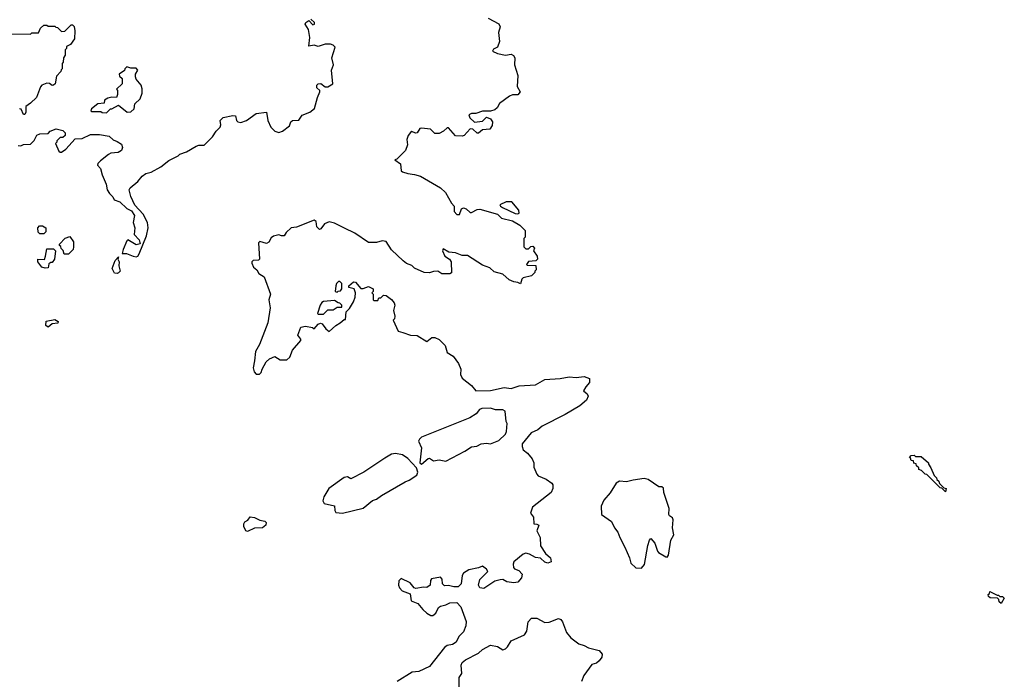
# Model space of a CAD drawing. Extents: x 2106670 to 2323771, y 35271 to 224896.
# Tile 410 of 419: x 2301086 to 2308338, y 175434 to 180297. Entities that reach past the tile are written whole.
import ezdxf

# ---------------------------------------------------------------- set-up
doc = ezdxf.new("R2010")
doc.units = 0

msp = doc.modelspace()

# ---------------------------------------------------------------- linework, layer by layer
at = {"layer": '0CON20XD'}
for points in [[(2301075, 179370), (2301095, 179367.5), (2301115, 179377.5), (2301165, 179380), (2301193, 179407), (2301213.6, 179446.4), (2301235, 179457.5), (2301295, 179460), (2301310, 179475), (2301355, 179492.5), (2301405, 179480), (2301420, 179465), (2301420, 179445), (2301405, 179430), (2301385, 179430), (2301360, 179405), (2301360, 179395), (2301350, 179385), (2301375, 179330), (2301385, 179322.5), (2301395, 179322.5), (2301425, 179342.5), (2301495, 179420), (2301547, 179423), (2301608.3, 179451.7), (2301675, 179452.5), (2301745, 179440), (2301775, 179412.5), (2301805, 179401.2), (2301835, 179380), (2301842.5, 179355), (2301836.4, 179333.6), (2301811.7, 179318.3), (2301757, 179313), (2301740, 179305), (2301681.7, 179258.3), (2301661.7, 179238.3), (2301660, 179225), (2301681.7, 179201.7), (2301692.5, 179155), (2301723.3, 179085), (2301730.8, 179045), (2301746.6, 179016.6), (2301771.7, 178991.7), (2301781.7, 178971.7), (2301824, 178955), (2301875, 178906.2), (2301908.9, 178888.9), (2301931.1, 178855), (2301921.9, 178805), (2301934.2, 178765), (2301930, 178715), (2301966.2, 178675), (2301972.5, 178647.5), (2301945, 178640), (2301883, 178677), (2301875, 178670), (2301847.5, 178605), (2301840, 178575), (2301873.9, 178576.1), (2301921.2, 178555), (2301945, 178552.2), (2301957.5, 178555), (2301966.1, 178573.9), (2302019.2, 178705), (2302032.5, 178765), (2302028.8, 178805), (2301996.7, 178865), (2301935, 178932.5), (2301905.8, 178995), (2301893.3, 179045), (2301900.4, 179059.5), (2301956.7, 179105), (2301987.5, 179145), (2302015, 179163.3), (2302055, 179173.3), (2302125, 179212.5), (2302185, 179261.2), (2302252.5, 179295), (2302265, 179307.5), (2302315, 179323.3), (2302385, 179366.7), (2302405, 179373.3), (2302445.8, 179374.2), (2302507.5, 179435), (2302532.5, 179475), (2302563.6, 179506.4), (2302567.7, 179522.3), (2302562.9, 179555), (2302585, 179577.1), (2302655, 179592.5), (2302675, 179590), (2302683.6, 179553.6), (2302693.8, 179543.8), (2302715, 179540), (2302757.5, 179555), (2302827.5, 179605), (2302905, 179616.2), (2302913.8, 179555), (2302936, 179506), (2302965.9, 179475.9), (2302995, 179466.2), (2303022.7, 179477.3), (2303074.2, 179515.8), (2303084.2, 179545), (2303095, 179554), (2303142.9, 179557.1), (2303167.5, 179595), (2303224.2, 179615.8), (2303257.5, 179642.5), (2303278.8, 179725), (2303296.7, 179765), (2303296, 179776), (2303274.3, 179795), (2303274.1, 179815.9), (2303285, 179825.5), (2303305, 179827.1), (2303335, 179802.5), (2303355, 179802.5), (2303392.5, 179825), (2303383.3, 179925), (2303397.5, 179965), (2303386.2, 180015), (2303410, 180095), (2303395, 180110), (2303375, 180117.5), (2303335, 180116.7), (2303285, 180098.8), (2303255, 180110), (2303215, 180102.5), (2303223.3, 180165), (2303212.5, 180225), (2303190, 180265), (2303193.6, 180276.4), (2303215, 180290), (2303245, 180260), (2303256.7, 180265), (2303256.7, 180275), (2303231.7, 180301.7)], [(2304537.5, 180307.5), (2304616, 180266), (2304624.6, 180245), (2304613.2, 180203.2), (2304620.8, 180135), (2304606.1, 180093.9), (2304575, 180080), (2304567.5, 180065), (2304605, 180047.5), (2304665, 180036.7), (2304705, 180042.5), (2304723, 180033), (2304732.5, 180015), (2304730, 179965), (2304756.2, 179885), (2304750, 179805), (2304772.5, 179765), (2304755.9, 179744.1), (2304715, 179743.3), (2304695, 179733.8), (2304620.7, 179679.3), (2304603, 179647), (2304585, 179633.8), (2304553.3, 179623.3), (2304495, 179622.5), (2304445, 179606.2), (2304413.9, 179606.1), (2304393.3, 179596.7), (2304402.5, 179575), (2304435, 179542.5), (2304495, 179550), (2304525, 179580), (2304555, 179567.5), (2304567.5, 179545), (2304567, 179517), (2304548.3, 179491.7), (2304494, 179486), (2304465, 179462.5), (2304455, 179462.5), (2304425, 179490), (2304405, 179492.5), (2304360, 179445), (2304345, 179440), (2304295, 179442.5), (2304245, 179500), (2304235, 179500), (2304207.5, 179475), (2304175, 179460), (2304145, 179460), (2304111.7, 179491.7), (2304045, 179498.8), (2304034.4, 179495.6), (2304015, 179464.2), (2304001.9, 179461.9), (2303975, 179472.5), (2303965, 179466.7), (2303947.5, 179445), (2303937.5, 179415), (2303942.5, 179375), (2303928.8, 179335), (2303865, 179270), (2303850, 179265), (2303890, 179235), (2303896.7, 179185), (2303905, 179176.7), (2303945, 179164), (2303995, 179158), (2304037.5, 179145), (2304185, 179058), (2304223.3, 179025), (2304265.9, 178945.9), (2304286.7, 178925), (2304287.5, 178885), (2304305, 178862.5), (2304326.4, 178863.6), (2304341.2, 178905), (2304355, 178912), (2304375.5, 178905.5), (2304405, 178877.5), (2304415, 178877.5), (2304455, 178900), (2304475, 178902), (2304605, 178865.8), (2304635, 178836.7), (2304715.9, 178815.9), (2304770, 178785), (2304810, 178745), (2304810, 178695), (2304800, 178685), (2304800, 178625), (2304815, 178610), (2304835, 178610), (2304851.7, 178628.3), (2304865, 178630), (2304877.5, 178615), (2304870, 178595), (2304897, 178557), (2304900, 178535), (2304888.3, 178521.7), (2304833, 178517), (2304820, 178495), (2304825, 178490), (2304888.3, 178488.3), (2304890, 178455), (2304880, 178445), (2304880, 178435)], [(2301025, 180192.5), (2301165, 180190), (2301175, 180200), (2301225, 180200), (2301240, 180235), (2301265, 180257.5), (2301285, 180257.5), (2301295, 180250), (2301345, 180250), (2301351.7, 180241.7), (2301365, 180240), (2301395, 180210), (2301418.3, 180211.7), (2301465, 180260), (2301475, 180260), (2301487, 180247), (2301492.5, 180215), (2301490, 180155), (2301460, 180115), (2301431.7, 180098.3), (2301430, 180085), (2301420, 180075), (2301420, 180035), (2301410, 180015), (2301407, 179983), (2301400, 179975), (2301400, 179935), (2301391.7, 179928.3), (2301390, 179915), (2301358.3, 179881.7), (2301347.5, 179825), (2301336.1, 179813.9), (2301325, 179813.3), (2301305, 179826.7), (2301285, 179830), (2301250, 179815), (2301238.3, 179801.7), (2301210, 179725), (2301165, 179681.2), (2301131.7, 179658.3), (2301132.5, 179615), (2301125, 179600), (2301115, 179600), (2301098.3, 179638.3), (2301085, 179640)], [(2301725, 179610), (2301755, 179640), (2301765, 179640), (2301815, 179667.5), (2301876.7, 179616.7), (2301905, 179617.5), (2301929.6, 179640.5), (2301935, 179677.1), (2301972.7, 179715), (2301988, 179755), (2301988.3, 179788.3), (2301980, 179815), (2301945, 179860), (2301940, 179875), (2301940, 179895), (2301957.5, 179925), (2301945, 179940), (2301905, 179940), (2301875, 179950), (2301860, 179935), (2301858.3, 179921.7), (2301820, 179895), (2301821.7, 179881.7), (2301840, 179865), (2301840, 179825), (2301800, 179785), (2301807.5, 179775), (2301807.5, 179745), (2301800, 179725), (2301765, 179727.5), (2301735, 179720), (2301710, 179705), (2301708.3, 179681.7), (2301663, 179677), (2301615, 179640), (2301610, 179625), (2301615, 179620), (2301685, 179620), (2301693, 179613), (2301725, 179610)], [(2304755, 178866.7), (2304765, 178872.5), (2304763.3, 178895), (2304710, 178955), (2304670, 178955), (2304623.8, 178935), (2304627.5, 178925), (2304642.5, 178915), (2304735, 178870), (2304755, 178866.7)], [(2301265, 178720), (2301235, 178720), (2301221.7, 178731.7), (2301220, 178765), (2301231.7, 178778.3), (2301255, 178780), (2301280, 178765), (2301280, 178735), (2301265, 178720)], [(2304880, 178435), (2304855, 178410), (2304793.6, 178396.4), (2304783.8, 178386.2), (2304775, 178353.3), (2304755, 178362.9), (2304725, 178366), (2304691.7, 178381.7), (2304645, 178424), (2304581.7, 178441.7), (2304550, 178470), (2304495, 178488.8), (2304385, 178560), (2304345, 178561.2), (2304295, 178581.2), (2304246.2, 178586.2), (2304205, 178610), (2304200, 178595), (2304217.5, 178555), (2304253, 178533), (2304264, 178515), (2304266.1, 178433.9), (2304253.6, 178426.4), (2304195, 178426.7), (2304165, 178446.2), (2304135, 178444.3), (2304105, 178432.9), (2304065.9, 178435.9), (2303995, 178468.8), (2303975, 178486.2), (2303935, 178501.4), (2303910.6, 178520.6), (2303825, 178603.8), (2303785, 178663.3), (2303755, 178670), (2303715, 178656), (2303655, 178656), (2303555.3, 178725.3), (2303478.3, 178761.7), (2303405, 178800), (2303365, 178808), (2303332.5, 178795), (2303305, 178757.5), (2303295, 178753.3), (2303275, 178772.5), (2303270.7, 178810.7), (2303255, 178821.2), (2303125, 178770), (2303085, 178763.8), (2303049.4, 178730.6), (2303033.3, 178705), (2303014.5, 178704.5), (2302995, 178713.3), (2302955, 178703.8), (2302939.6, 178690.5), (2302921.2, 178658.8), (2302905, 178648.9), (2302855, 178663.8), (2302846.2, 178655), (2302851.5, 178535), (2302845, 178525.7), (2302805, 178522.9), (2302795.8, 178515), (2302795.8, 178505), (2302808.6, 178475), (2302832, 178455), (2302847.7, 178427.7), (2302887.5, 178405), (2302934, 178275), (2302922.5, 178235), (2302930, 178175), (2302913.8, 178065), (2302853.3, 177905), (2302822.9, 177855), (2302815.8, 177785), (2302806.7, 177735), (2302812.5, 177705), (2302828.3, 177688.3), (2302851.7, 177688.3), (2302865, 177700), (2302871.2, 177725), (2302901.3, 177778.7), (2302925, 177801.2), (2302965, 177817.5), (2303005, 177794), (2303055, 177793.3), (2303075, 177812.5), (2303096.4, 177863.6), (2303157.5, 177935), (2303157.5, 177945), (2303135.6, 177975.6), (2303156.4, 178033.6), (2303190.8, 178040.8), (2303241.7, 178031.7), (2303255, 178020), (2303283.6, 178056.4), (2303303, 178063), (2303315, 178057.5), (2303341.7, 178021.7), (2303365, 178002.5), (2303413.9, 178046.1), (2303447.5, 178065), (2303475, 178090), (2303485, 178090), (2303490, 178145), (2303515, 178170), (2303545, 178220), (2303557.5, 178255), (2303560, 178285), (2303550, 178315), (2303510, 178325), (2303511.7, 178338.3), (2303545, 178367.5), (2303560, 178365), (2303598.3, 178318.3), (2303615, 178317.5), (2303655, 178332.5), (2303690, 178315), (2303690, 178295), (2303680, 178285), (2303690, 178275), (2303690, 178235), (2303695, 178230), (2303725, 178230), (2303731.7, 178248.3), (2303745, 178250), (2303765, 178270), (2303785, 178267.5), (2303825, 178236.2), (2303845, 178213.3), (2303849.4, 178195), (2303840, 178155), (2303850, 178115), (2303846.2, 178095), (2303837.5, 178085), (2303873, 178003), (2303907.5, 177995), (2303965, 177974.2), (2304015, 177971.4), (2304085, 177928.8), (2304121.9, 177958.1), (2304145, 177957.5), (2304175, 177942.5), (2304219.3, 177899.3), (2304235, 177846), (2304279.6, 177819.5), (2304318.8, 177765), (2304336, 177725), (2304333.3, 177685), (2304345, 177657.5), (2304415, 177603.3), (2304445, 177564.4), (2304555, 177568.1), (2304655, 177588.8), (2304705, 177582.8), (2304765, 177600.4), (2304885, 177608.9), (2304955, 177646.9), (2305067.5, 177655), (2305132.4, 177667.6), (2305185, 177662.5), (2305245, 177670), (2305282.5, 177655), (2305283.3, 177625), (2305255, 177593.3), (2305240, 177565), (2305265, 177542.5), (2305273.3, 177525), (2305260, 177495), (2305211.4, 177455), (2305105, 177390), (2304935.6, 177305), (2304902, 177278), (2304854.4, 177255), (2304788, 177175), (2304786.7, 177155), (2304795, 177130), (2304827.5, 177105), (2304860, 177065), (2304872.5, 177035), (2304873.6, 177003.6), (2304895, 176950), (2304905, 176940), (2304963.6, 176913.6), (2305005, 176886), (2305013, 176873), (2305012.9, 176845), (2305002, 176815), (2304862.7, 176707.3), (2304847.5, 176665), (2304871.8, 176635), (2304874, 176585), (2304895, 176583.3), (2304909.6, 176575), (2304894.3, 176535), (2304920, 176485), (2304923.4, 176423.4), (2304958.3, 176368.3), (2304995.6, 176335.6), (2305000, 176305), (2304975, 176296.7), (2304955, 176303.3), (2304921.7, 176331.7), (2304885, 176338.8), (2304841.7, 176361.7), (2304815, 176370), (2304795, 176363.3), (2304726.7, 176305), (2304721.7, 176288.3), (2304723.8, 176265), (2304731.2, 176255), (2304762, 176241.9), (2304787.1, 176215), (2304781.3, 176188.7), (2304755, 176157.3), (2304725, 176151), (2304675, 176158.1), (2304645, 176175.2), (2304625, 176173.9), (2304585, 176163.2), (2304505, 176108.4), (2304475, 176113.6), (2304466.3, 176135), (2304474.8, 176175.2), (2304534.4, 176235), (2304525, 176251.1), (2304495, 176273.8), (2304465, 176261.2), (2304395, 176246.7), (2304355, 176223.3), (2304344.4, 176205.6), (2304338.5, 176145), (2304315, 176120.8), (2304285, 176120.9), (2304245, 176132.6), (2304215, 176130.3), (2304200.9, 176145), (2304198.2, 176178.3), (2304185, 176192.2), (2304118.5, 176181.5), (2304111.8, 176168.2), (2304109.6, 176135), (2304085, 176115.7), (2304060.9, 176119.1), (2304005, 176110), (2303992, 176115), (2303961.1, 176151.1), (2303895, 176184), (2303878.8, 176165), (2303877.5, 176135), (2303884.2, 176115), (2303902.4, 176092.4), (2303961.3, 176071.3), (2303969.7, 176019.7), (2304019.4, 175999.4), (2304055, 175953.8), (2304085, 175926.9), (2304115, 175911.9), (2304128.7, 175911.3), (2304151.5, 175928.5), (2304170.8, 175969.2), (2304185, 175980.6), (2304225, 175988.5), (2304255, 176004.5), (2304305, 176005.4), (2304334.6, 175974.6), (2304374, 175866), (2304373.3, 175835), (2304355, 175791.4), (2304321.1, 175755), (2304300.5, 175715), (2304275, 175697.5), (2304235, 175690), (2304215, 175675.5), (2304104.6, 175535.4), (2304025, 175498.9), (2303976.5, 175493.5), (2303866.2, 175423.8)], [(2301445, 178570), (2301415, 178570), (2301407, 178597), (2301391.7, 178611.7), (2301388.3, 178628.3), (2301380, 178635), (2301380, 178645), (2301421.7, 178688.3), (2301455, 178700), (2301481.7, 178661.7), (2301482.5, 178625), (2301480, 178605), (2301445, 178570)], [(2301275, 178467.5), (2301250, 178475), (2301220, 178515), (2301220, 178535), (2301268.3, 178531.7), (2301277.5, 178555), (2301285, 178610), (2301335, 178610), (2301350, 178595), (2301342.5, 178535), (2301325, 178510), (2301315, 178510), (2301301.7, 178498.3), (2301295, 178470), (2301275, 178467.5)], [(2301805, 178427.5), (2301785, 178430), (2301767.5, 178465), (2301790, 178525), (2301815, 178550), (2301810, 178535), (2301818.8, 178515), (2301816, 178485), (2301827.5, 178445), (2301815, 178432.5), (2301805, 178427.5)], [(2303425, 178290), (2303431.7, 178298.3), (2303448.3, 178301.7), (2303460, 178315), (2303460, 178355), (2303445, 178370), (2303435, 178370), (2303420, 178355), (2303413.6, 178336.4), (2303410, 178295), (2303425, 178290)], [(2303325, 178130), (2303355, 178160), (2303395, 178160), (2303425, 178180), (2303458.3, 178181.7), (2303460, 178195), (2303445, 178210), (2303431.7, 178211.7), (2303405, 178230), (2303325, 178222.5), (2303312.5, 178215), (2303300, 178195), (2303280, 178135), (2303285, 178130), (2303325, 178130)], [(2301295, 178032.5), (2301280, 178045), (2301281.7, 178078.3), (2301345, 178088.8), (2301370, 178075), (2301367, 178063), (2301325, 178057.5), (2301295, 178032.5)], [(2304045, 177024.5), (2304094.2, 177065.8), (2304105, 177068.6), (2304135, 177048.5), (2304175, 177057.3), (2304225, 177048), (2304365, 177119.7), (2304415, 177152.1), (2304452.2, 177157.8), (2304485.5, 177175.6), (2304525, 177178.8), (2304555, 177173.3), (2304615, 177198.8), (2304663.3, 177245), (2304671.2, 177265), (2304677.5, 177325), (2304668.3, 177338.3), (2304662.5, 177415), (2304643.8, 177423.8), (2304590, 177425), (2304553, 177437), (2304490, 177435), (2304473.6, 177426.4), (2304447.5, 177395), (2304401.2, 177365), (2304046.4, 177223.6), (2304030.1, 177209.9), (2304024.3, 177195), (2304045.9, 177145), (2304034.6, 177035), (2304045, 177024.5)], [(2303465, 176664), (2303615, 176700), (2303685, 176756.2), (2303715, 176768), (2303750, 176795), (2303925, 176895.7), (2303955, 176907), (2304010.9, 176945), (2304018.5, 176965), (2304008, 176998), (2303945, 177065.8), (2303905, 177093.3), (2303855, 177103), (2303825, 177097.8), (2303775, 177070), (2303622.2, 176965), (2303525, 176916.2), (2303501.2, 176931.2), (2303475, 176925.7), (2303364.4, 176845), (2303326.2, 176785), (2303320, 176755), (2303330, 176735), (2303405, 176717.5), (2303407, 176683), (2303415, 176670), (2303465, 176664)], [(2307905, 176820), (2307878.3, 176848.3), (2307865, 176850), (2307768.3, 176948.3), (2307755, 176950), (2307728.3, 176978.3), (2307710, 176985), (2307708.3, 176998.3), (2307691.7, 177011.7), (2307688.3, 177028.3), (2307671.7, 177031.7), (2307668.3, 177048.3), (2307651.7, 177051.7), (2307648.3, 177068.3), (2307640, 177075), (2307651.7, 177088.3), (2307675, 177090), (2307685, 177080), (2307725, 177080), (2307780, 177035), (2307780, 177025), (2307798.3, 176998.3), (2307821.7, 176941.7), (2307840, 176925), (2307841.7, 176911.7), (2307855, 176900), (2307861.7, 176881.7), (2307891.7, 176851.7), (2307910, 176845), (2307905, 176820)], [(2305665, 176260), (2305687.5, 176285), (2305713.8, 176425), (2305724.1, 176465.9), (2305735, 176477.5), (2305765, 176443.8), (2305784.2, 176385), (2305792.5, 176375), (2305845, 176342), (2305855, 176341.2), (2305865.4, 176354.6), (2305881.2, 176465), (2305903.8, 176505), (2305893.3, 176555), (2305900, 176615), (2305895, 176630), (2305872.5, 176645), (2305867.5, 176655), (2305869.3, 176699.3), (2305830, 176815), (2305828.3, 176848.3), (2305816.7, 176856.7), (2305795, 176858.8), (2305715, 176911.2), (2305685, 176920), (2305605, 176908), (2305555, 176893.8), (2305505, 176899.5), (2305479.6, 176885), (2305435, 176813.3), (2305389.6, 176760.5), (2305370, 176715), (2305371.2, 176655), (2305445, 176602.5), (2305467.5, 176555), (2305492.5, 176525), (2305506.2, 176485), (2305543.3, 176415), (2305577.5, 176335), (2305587.5, 176295), (2305625, 176262.5), (2305665, 176260)], [(2302765, 176530), (2302752.5, 176535), (2302737.5, 176565), (2302736.7, 176585), (2302745, 176600), (2302766.9, 176613.1), (2302785, 176636), (2302815, 176633.3), (2302855, 176612.5), (2302892.5, 176605), (2302901.2, 176595), (2302900, 176575), (2302875, 176556.7), (2302815, 176553.3), (2302765, 176530)], [(2308315, 176000), (2308301.7, 176011.7), (2308298.3, 176028.3), (2308288.3, 176038.3), (2308235, 176040), (2308221.7, 176051.7), (2308220, 176065), (2308228.3, 176071.7), (2308231.7, 176088.3), (2308285, 176060), (2308295, 176060), (2308305, 176050), (2308325, 176050), (2308338.3, 176038.3), (2308315, 176000)], [(2304324.2, 175385.8), (2304323.3, 175455), (2304341.8, 175485), (2304338.6, 175545), (2304345, 175563.8), (2304368.6, 175585), (2304465, 175632.5), (2304495, 175660.8), (2304555, 175693.3), (2304605, 175683.5), (2304645, 175656.9), (2304665, 175664.3), (2304680.3, 175679.7), (2304705, 175724.3), (2304805, 175768.8), (2304820.8, 175795), (2304832.5, 175865), (2304855, 175890), (2304895, 175890), (2304955, 175860), (2304985, 175862.5), (2305055, 175888.8), (2305072.3, 175882.3), (2305084, 175865), (2305113.8, 175785), (2305146.6, 175746.6), (2305205, 175701.4), (2305245, 175689.2), (2305275, 175672), (2305355, 175653.8), (2305375.5, 175625), (2305373.7, 175605), (2305355, 175576.2), (2305335, 175560.8), (2305301.1, 175548.9), (2305241.8, 175468.2), (2305224.5, 175425.5)]]:
    msp.add_lwpolyline(points, dxfattribs=at)

doc.saveas('drawing.dxf')
